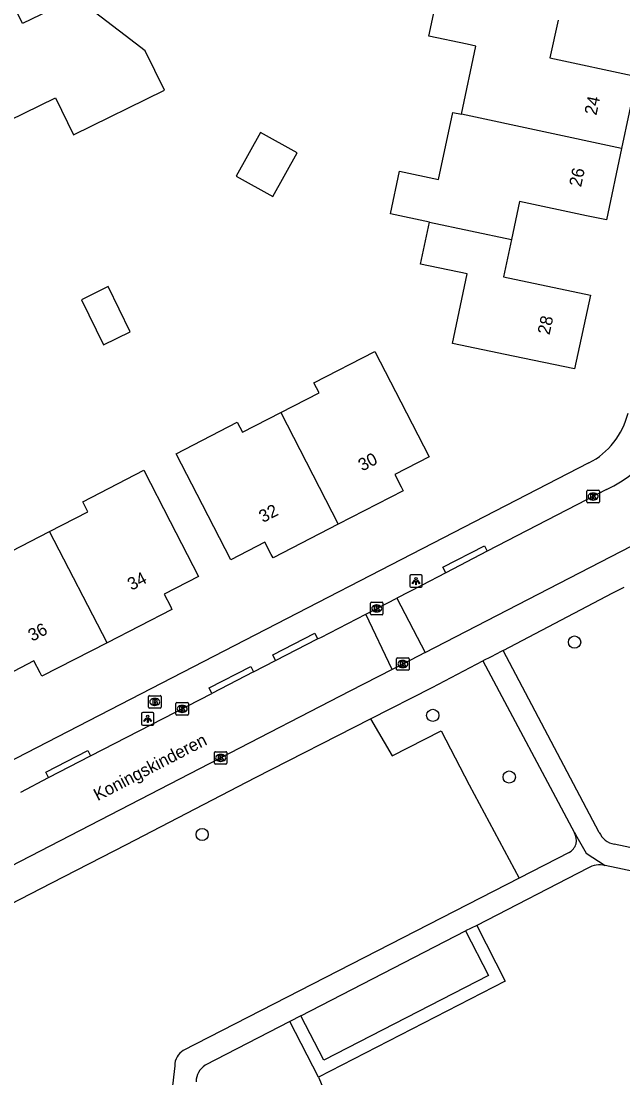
# Model space of a CAD drawing. Extents: x 160457 to 162082, y 388340 to 389736.
# Drawn here: x 161602.2 to 161650.4, y 388400.1 to 388484.7 of the extents above; entities that cross this region are included whole.
import ezdxf

# ---------------------------------------------------------------- set-up
doc = ezdxf.new("R2010")
doc.units = 0
for name, color, linetype in [('IMGEO_Boom', 7, 'Continuous'), ('IMGEO_Brandkraan', 7, 'Continuous'), ('IMGEO_Groenvoorziening', 7, 'Continuous'), ('IMGEO_Kolk', 7, 'Continuous'), ('IMGEO_Lichtpunt', 7, 'Continuous'), ('IMGEO_Openbare_ruimte_label', 7, 'Continuous'), ('IMGEO_Pand', 7, 'Continuous'), ('IMGEO_Pand_nummerreeks', 7, 'Continuous'), ('IMGEO_Rijbaan_lokaal_open', 7, 'Continuous'), ('IMGEO_Voetpad_halfverhard', 7, 'Continuous'), ('IMGEO_Voetpad_open', 7, 'Continuous')]:
    doc.layers.add(name, color=color, linetype=linetype)

msp = doc.modelspace()

# ---------------------------------------------------------------- linework, layer by layer
at = {"layer": 'IMGEO_Boom'}
for centre in [(161646.533, 388434.954), (161635.176, 388429.09), (161641.305, 388424.155), (161616.723, 388419.551)]:
    msp.add_circle(centre, 0.489, dxfattribs=at)
at = {"layer": 'IMGEO_Brandkraan'}
for p, q in [((161612.422, 388429.74), (161612.422, 388430.592)), ((161612.497, 388430.666), (161613.349, 388430.666)), ((161612.91, 388430.446), (161612.935, 388430.446)), ((161613.423, 388430.592), (161613.423, 388429.74)), ((161613.349, 388429.666), (161612.497, 388429.666)), ((161612.933, 388429.886), (161612.908, 388429.886))]:
    msp.add_line(p, q, dxfattribs=at)
for points in [[(161612.422, 388429.74), (161612.422, 388430.592)], [(161612.497, 388430.666), (161613.349, 388430.666)], [(161612.77, 388430.366), (161612.77, 388429.966), (161612.983, 388429.966)], [(161613.001, 388430.366), (161612.77, 388430.366)], [(161612.949, 388430.285), (161612.895, 388430.285), (161612.895, 388430.209)], [(161612.895, 388430.209), (161612.948, 388430.209)], [(161613.423, 388430.592), (161613.423, 388429.74)], [(161613.349, 388429.666), (161612.497, 388429.666)], [(161612.957, 388430.133), (161612.895, 388430.133), (161612.895, 388430.052)], [(161612.895, 388430.052), (161612.957, 388430.052)]]:
    msp.add_lwpolyline(points, dxfattribs=at)
for centre, radius, start, end in [((161612.499, 388430.59), 0.0765, 91.55205, 178.44795), ((161612.499, 388430.59), 0.0765, 91.55205, 178.44795), ((161612.95, 388430.247), 0.0379, 267.82845, 90.93552), ((161613.005, 388430.221), 0.145, 59.4692, 91.53667), ((161613.03, 388430.268), 0.0922, 285.51372, 58.15012), ((161613.035, 388430.076), 0.105, 301.31148, 78.98903), ((161613.347, 388430.59), 0.0765, 1.55205, 88.44795), ((161613.347, 388430.59), 0.0765, 1.55205, 88.44795), ((161612.499, 388429.742), 0.0765, 181.55205, 268.44795), ((161612.499, 388429.742), 0.0765, 181.55205, 268.44795), ((161612.958, 388430.092), 0.0404, 269.87594, 90.50774), ((161612.989, 388430.217), 0.251, 268.66757, 293.53466), ((161613.347, 388429.742), 0.0765, 271.55205, 358.44795), ((161613.347, 388429.742), 0.0765, 271.55205, 358.44795)]:
    msp.add_arc(centre, radius, start, end, dxfattribs=at)
for centre, major_axis, ratio, start_param, end_param in [((161612.909, 388430.166), (-0.387, 0.002), 0.722429, 4.712389, 7.853982), ((161612.934, 388430.166), (-0.39, 0.002), 0.717154, 1.570796, 4.712389)]:
    msp.add_ellipse(centre, major_axis=major_axis, ratio=ratio, start_param=start_param, end_param=end_param, dxfattribs=at)
at = {"layer": 'IMGEO_Groenvoorziening'}
for points in [[(161630.192, 388428.807), (161631.921, 388425.839), (161635.854, 388427.849), (161638.1, 388423.52), (161642.101, 388416.066)], [(161626.019, 388400.139), (161628.556, 388394.154)]]:
    msp.add_lwpolyline(points, dxfattribs=at)
at = {"layer": 'IMGEO_Kolk'}
for p, q in [((161647.595, 388447.104), (161648.447, 388447.104)), ((161647.52, 388446.178), (161647.52, 388447.03)), ((161648.031, 388446.324), (161648.006, 388446.324)), ((161648.008, 388446.884), (161648.033, 388446.884)), ((161648.521, 388447.03), (161648.521, 388446.178)), ((161648.447, 388446.104), (161647.595, 388446.104)), ((161630.193, 388437.22), (161630.193, 388438.072)), ((161630.268, 388438.146), (161631.12, 388438.146)), ((161630.681, 388437.926), (161630.706, 388437.926)), ((161631.194, 388438.072), (161631.194, 388437.22)), ((161631.12, 388437.146), (161630.268, 388437.146)), ((161630.704, 388437.366), (161630.679, 388437.366)), ((161632.288, 388432.773), (161632.288, 388433.625)), ((161632.363, 388433.699), (161633.215, 388433.699)), ((161633.289, 388433.625), (161633.289, 388432.773)), ((161633.215, 388432.699), (161632.363, 388432.699)), ((161632.799, 388432.919), (161632.774, 388432.919)), ((161632.776, 388433.479), (161632.801, 388433.479)), ((161614.618, 388429.18), (161614.618, 388430.032)), ((161614.693, 388430.106), (161615.545, 388430.106)), ((161615.129, 388429.326), (161615.104, 388429.326)), ((161615.106, 388429.886), (161615.131, 388429.886)), ((161615.619, 388430.032), (161615.619, 388429.18)), ((161615.545, 388429.106), (161614.693, 388429.106)), ((161617.699, 388425.255), (161617.699, 388426.107)), ((161617.774, 388426.181), (161618.626, 388426.181)), ((161618.187, 388425.961), (161618.212, 388425.961)), ((161618.7, 388426.107), (161618.7, 388425.255)), ((161618.626, 388425.181), (161617.774, 388425.181)), ((161618.21, 388425.401), (161618.185, 388425.401))]:
    msp.add_line(p, q, dxfattribs=at)
for points in [[(161647.595, 388447.104), (161648.447, 388447.104)], [(161647.52, 388446.178), (161647.52, 388447.03)], [(161647.841, 388446.804), (161647.964, 388446.804), (161647.964, 388446.653), (161648.094, 388446.804), (161648.258, 388446.804), (161648.112, 388446.653), (161648.265, 388446.404), (161648.113, 388446.404), (161648.028, 388446.568), (161647.964, 388446.501), (161647.964, 388446.404), (161647.841, 388446.404), (161647.841, 388446.804)], [(161648.521, 388447.03), (161648.521, 388446.178)], [(161648.447, 388446.104), (161647.595, 388446.104)], [(161630.193, 388437.22), (161630.193, 388438.072)], [(161630.268, 388438.146), (161631.12, 388438.146)], [(161630.514, 388437.846), (161630.637, 388437.846), (161630.637, 388437.695), (161630.767, 388437.846), (161630.931, 388437.846), (161630.785, 388437.695), (161630.938, 388437.446), (161630.786, 388437.446), (161630.701, 388437.61), (161630.637, 388437.543), (161630.637, 388437.446), (161630.514, 388437.446), (161630.514, 388437.846)], [(161631.194, 388438.072), (161631.194, 388437.22)], [(161631.12, 388437.146), (161630.268, 388437.146)], [(161632.288, 388432.773), (161632.288, 388433.625)], [(161632.363, 388433.699), (161633.215, 388433.699)], [(161633.289, 388433.625), (161633.289, 388432.773)], [(161633.215, 388432.699), (161632.363, 388432.699)], [(161632.609, 388433.399), (161632.732, 388433.399), (161632.732, 388433.248), (161632.862, 388433.399), (161633.026, 388433.399), (161632.88, 388433.248), (161633.033, 388432.999), (161632.881, 388432.999), (161632.796, 388433.163), (161632.732, 388433.096), (161632.732, 388432.999), (161632.609, 388432.999), (161632.609, 388433.399)], [(161614.618, 388429.18), (161614.618, 388430.032)], [(161614.693, 388430.106), (161615.545, 388430.106)], [(161614.939, 388429.806), (161615.062, 388429.806), (161615.062, 388429.655), (161615.192, 388429.806), (161615.356, 388429.806), (161615.21, 388429.655), (161615.363, 388429.406), (161615.211, 388429.406), (161615.126, 388429.57), (161615.062, 388429.503), (161615.062, 388429.406), (161614.939, 388429.406), (161614.939, 388429.806)], [(161615.619, 388430.032), (161615.619, 388429.18)], [(161615.545, 388429.106), (161614.693, 388429.106)], [(161617.699, 388425.255), (161617.699, 388426.107)], [(161617.774, 388426.181), (161618.626, 388426.181)], [(161618.7, 388426.107), (161618.7, 388425.255)], [(161618.626, 388425.181), (161617.774, 388425.181)], [(161618.02, 388425.881), (161618.143, 388425.881), (161618.143, 388425.73), (161618.273, 388425.881), (161618.437, 388425.881), (161618.291, 388425.73), (161618.444, 388425.481), (161618.292, 388425.481), (161618.207, 388425.645), (161618.143, 388425.578), (161618.143, 388425.481), (161618.02, 388425.481), (161618.02, 388425.881)]]:
    msp.add_lwpolyline(points, dxfattribs=at)
for centre, start, end in [((161647.597, 388447.028), 91.55205, 178.44795), ((161647.597, 388447.028), 91.55205, 178.44795), ((161648.445, 388447.028), 1.55205, 88.44795), ((161648.445, 388447.028), 1.55205, 88.44795), ((161647.597, 388446.18), 181.55205, 268.44795), ((161647.597, 388446.18), 181.55205, 268.44795), ((161648.445, 388446.18), 271.55205, 358.44795), ((161648.445, 388446.18), 271.55205, 358.44795), ((161630.27, 388438.07), 91.55205, 178.44795), ((161630.27, 388438.07), 91.55205, 178.44795), ((161631.118, 388438.07), 1.55205, 88.44795), ((161631.118, 388438.07), 1.55205, 88.44795), ((161630.27, 388437.222), 181.55205, 268.44795), ((161630.27, 388437.222), 181.55205, 268.44795), ((161631.118, 388437.222), 271.55205, 358.44795), ((161631.118, 388437.222), 271.55205, 358.44795), ((161632.365, 388433.623), 91.55205, 178.44795), ((161632.365, 388433.623), 91.55205, 178.44795), ((161633.213, 388433.623), 1.55205, 88.44795), ((161633.213, 388433.623), 1.55205, 88.44795), ((161632.365, 388432.775), 181.55205, 268.44795), ((161632.365, 388432.775), 181.55205, 268.44795), ((161633.213, 388432.775), 271.55205, 358.44795), ((161633.213, 388432.775), 271.55205, 358.44795), ((161614.695, 388430.03), 91.55205, 178.44795), ((161614.695, 388430.03), 91.55205, 178.44795), ((161615.543, 388430.03), 1.55205, 88.44795), ((161615.543, 388430.03), 1.55205, 88.44795), ((161614.695, 388429.182), 181.55205, 268.44795), ((161614.695, 388429.182), 181.55205, 268.44795), ((161615.543, 388429.182), 271.55205, 358.44795), ((161615.543, 388429.182), 271.55205, 358.44795), ((161617.776, 388426.105), 91.55205, 178.44795), ((161617.776, 388426.105), 91.55205, 178.44795), ((161618.624, 388426.105), 1.55205, 88.44795), ((161618.624, 388426.105), 1.55205, 88.44795), ((161617.776, 388425.257), 181.55205, 268.44795), ((161617.776, 388425.257), 181.55205, 268.44795), ((161618.624, 388425.257), 271.55205, 358.44795), ((161618.624, 388425.257), 271.55205, 358.44795)]:
    msp.add_arc(centre, 0.0765, start, end, dxfattribs=at)
for centre, major_axis, ratio, start_param, end_param in [((161648.007, 388446.604), (-0.387, 0.002), 0.722429, 4.712389, 7.853982), ((161648.032, 388446.604), (-0.39, 0.002), 0.717154, 1.570796, 4.712389), ((161630.68, 388437.646), (-0.387, 0.002), 0.722429, 4.712389, 7.853982), ((161630.705, 388437.646), (-0.39, 0.002), 0.717154, 1.570796, 4.712389), ((161632.775, 388433.199), (-0.387, 0.002), 0.722429, 4.712389, 7.853982), ((161632.8, 388433.199), (-0.39, 0.002), 0.717154, 1.570796, 4.712389), ((161615.105, 388429.606), (-0.387, 0.002), 0.722429, 4.712389, 7.853982), ((161615.13, 388429.606), (-0.39, 0.002), 0.717154, 1.570796, 4.712389), ((161618.186, 388425.681), (-0.387, 0.002), 0.722429, 4.712389, 7.853982), ((161618.211, 388425.681), (-0.39, 0.002), 0.717154, 1.570796, 4.712389)]:
    msp.add_ellipse(centre, major_axis=major_axis, ratio=ratio, start_param=start_param, end_param=end_param, dxfattribs=at)
at = {"layer": 'IMGEO_Lichtpunt'}
for p, q in [((161634.242, 388440.334), (161633.434, 388440.334)), ((161634.242, 388440.334), (161633.434, 388440.334)), ((161633.34, 388440.239), (161633.34, 388439.432)), ((161633.34, 388440.239), (161633.34, 388439.432)), ((161634.336, 388439.432), (161634.336, 388440.239)), ((161634.336, 388439.432), (161634.336, 388440.239)), ((161633.434, 388439.338), (161634.242, 388439.338)), ((161633.434, 388439.338), (161634.242, 388439.338)), ((161612.765, 388429.308), (161611.957, 388429.308)), ((161612.765, 388429.308), (161611.957, 388429.308)), ((161611.863, 388429.213), (161611.863, 388428.406)), ((161611.863, 388429.213), (161611.863, 388428.406)), ((161612.859, 388428.406), (161612.859, 388429.213)), ((161612.859, 388428.406), (161612.859, 388429.213)), ((161611.957, 388428.312), (161612.765, 388428.312)), ((161611.957, 388428.312), (161612.765, 388428.312))]:
    msp.add_line(p, q, dxfattribs=at)
for points in [[(161633.714, 388439.903), (161633.753, 388439.875), (161633.565, 388439.613), (161633.527, 388439.64), (161633.714, 388439.903)], [(161633.816, 388439.855), (161633.863, 388439.855), (161633.863, 388439.533), (161633.816, 388439.533), (161633.816, 388439.855)], [(161633.926, 388439.875), (161633.964, 388439.902), (161634.151, 388439.64), (161634.112, 388439.612), (161633.926, 388439.875)], [(161612.237, 388428.877), (161612.276, 388428.849), (161612.088, 388428.587), (161612.05, 388428.614), (161612.237, 388428.877)], [(161612.339, 388428.829), (161612.386, 388428.829), (161612.386, 388428.507), (161612.339, 388428.507), (161612.339, 388428.829)], [(161612.449, 388428.849), (161612.487, 388428.876), (161612.674, 388428.614), (161612.635, 388428.586), (161612.449, 388428.849)]]:
    msp.add_lwpolyline(points, dxfattribs=at)
for centre in [(161633.839, 388440.037), (161612.362, 388429.011)]:
    msp.add_circle(centre, 0.0994, dxfattribs=at)
for centre, start, end in [((161633.434, 388440.239), 90, 180), ((161633.434, 388440.239), 90, 180), ((161634.242, 388440.239), 0, 90), ((161634.242, 388440.239), 0, 90), ((161633.434, 388439.432), 180, 270), ((161633.434, 388439.432), 180, 270), ((161634.242, 388439.432), 270, 0), ((161634.242, 388439.432), 270, 360), ((161611.957, 388429.213), 90, 180), ((161611.957, 388429.213), 90, 180), ((161612.765, 388429.213), 0, 90), ((161612.765, 388429.213), 0, 90), ((161611.957, 388428.406), 180, 270), ((161611.957, 388428.406), 180, 270), ((161612.765, 388428.406), 270, 0), ((161612.765, 388428.406), 270, 360)]:
    msp.add_arc(centre, 0.0946, start, end, dxfattribs=at)
at = {"layer": 'IMGEO_Pand'}
for points in [[(161599.974, 388476.081), (161604.967, 388478.526), (161606.419, 388475.561), (161613.696, 388479.125), (161612.156, 388482.269), (161610.56, 388483.5), (161606.6, 388486.552), (161602.326, 388484.466), (161600.785, 388487.622), (161595.532, 388485.047)], [(161637.478, 388477.206), (161638.638, 388482.65), (161637.942, 388482.798), (161634.856, 388483.455), (161635.547, 388486.702)], [(161645.211, 388484.739), (161644.564, 388481.721), (161651.527, 388480.228), (161650.298, 388474.463)], [(161634.909, 388468.557), (161631.797, 388469.219), (161632.528, 388472.652), (161635.64, 388471.989), (161636.782, 388477.354), (161637.478, 388477.206)], [(161650.298, 388474.463), (161637.478, 388477.206)], [(161619.437, 388472.246), (161622.37, 388470.609), (161624.32, 388474.104), (161621.386, 388475.741), (161619.437, 388472.246)], [(161650.298, 388474.463), (161649.079, 388468.746), (161647.494, 388469.08), (161642.117, 388470.215), (161641.476, 388467.175)], [(161641.476, 388467.175), (161640.844, 388464.181), (161647.806, 388462.712), (161646.515, 388456.813), (161641.622, 388457.84), (161636.763, 388458.86), (161637.93, 388464.418), (161634.195, 388465.202), (161634.909, 388468.557)], [(161634.909, 388468.557), (161641.476, 388467.175)], [(161610.96, 388459.793), (161609.191, 388463.404), (161607.058, 388462.36), (161608.827, 388458.749), (161610.96, 388459.793)], [(161623.005, 388453.329), (161626.073, 388454.907), (161625.661, 388455.707), (161630.552, 388458.223), (161632.635, 388454.174), (161634.895, 388449.781), (161632.142, 388448.365), (161632.645, 388447.387), (161632.809, 388447.068), (161627.609, 388444.392)], [(161627.609, 388444.392), (161622.393, 388441.707), (161622.25, 388441.975), (161621.747, 388442.953), (161619.007, 388441.543), (161616.745, 388445.935), (161614.634, 388450.035), (161619.525, 388452.551), (161619.937, 388451.751), (161623.005, 388453.329)], [(161623.005, 388453.329), (161627.609, 388444.392)], [(161604.509, 388443.814), (161607.576, 388445.392), (161607.165, 388446.193), (161612.056, 388448.709), (161614.162, 388444.606), (161616.419, 388440.212), (161613.673, 388438.803), (161614.175, 388437.824), (161614.303, 388437.564), (161609.101, 388434.901)], [(161609.101, 388434.901), (161603.895, 388432.235), (161603.758, 388432.489), (161603.253, 388433.466), (161600.511, 388432.05), (161598.245, 388436.44), (161596.138, 388440.521), (161601.029, 388443.037), (161601.441, 388442.236), (161604.509, 388443.814)], [(161609.101, 388434.901), (161604.509, 388443.814)]]:
    msp.add_lwpolyline(points, dxfattribs=at)
at = {"layer": 'IMGEO_Rijbaan_lokaal_open'}
for points in [[(161649.094, 388447.158), (161639.545, 388442.22)], [(161634.575, 388434.124), (161651.055, 388442.639), (161654.781, 388444.587)], [(161639.545, 388442.22), (161636.226, 388440.509)], [(161636.226, 388440.509), (161634.277, 388439.491), (161632.31, 388438.482)], [(161629.809, 388437.182), (161630.695, 388437.645), (161632.31, 388438.482)], [(161632.31, 388438.482), (161634.575, 388434.124)], [(161625.965, 388435.216), (161626.224, 388435.326), (161629.809, 388437.182)], [(161631.927, 388432.766), (161629.809, 388437.182)], [(161622.601, 388433.483), (161625.965, 388435.216)], [(161634.575, 388434.124), (161632.788, 388433.2), (161631.927, 388432.766)], [(161631.927, 388432.766), (161628.537, 388431.019), (161618.106, 388425.634), (161598.91, 388415.748), (161584.331, 388408.215), (161579.18, 388405.575)], [(161620.841, 388432.564), (161622.601, 388433.483)], [(161620.841, 388432.564), (161617.5, 388430.836)], [(161607.781, 388425.842), (161617.5, 388430.836)], [(161604.428, 388424.106), (161607.781, 388425.842)], [(161602.196, 388422.934), (161604.428, 388424.106)]]:
    msp.add_lwpolyline(points, dxfattribs=at)
msp.add_arc((161643.743, 388458.162), 12.236, 295.93416, 343.785, dxfattribs=at)
at = {"layer": 'IMGEO_Voetpad_halfverhard'}
for points in [[(161648.508, 388419.723), (161640.814, 388434.292)], [(161639.194, 388433.446), (161646.521, 388419.69)], [(161646.521, 388419.69), (161646.61, 388419.565), (161647.459, 388418.065), (161648.976, 388417.073)], [(161680.426, 388412.28), (161649.702, 388418.783)], [(161646.106, 388418.122), (161642.101, 388416.066)], [(161647.593, 388416.857), (161638.7, 388412.271)], [(161678.247, 388410.878), (161648.976, 388417.073)], [(161642.101, 388416.066), (161615.209, 388402.275)], [(161624.617, 388405.049), (161637.81, 388411.831)], [(161637.81, 388411.831), (161639.641, 388408.276), (161626.455, 388401.48), (161624.617, 388405.049)], [(161638.7, 388412.271), (161640.986, 388407.828), (161626.019, 388400.139)], [(161638.7, 388412.271), (161637.81, 388411.831)], [(161624.617, 388405.049), (161623.734, 388404.583)], [(161623.734, 388404.583), (161616.949, 388401.094)], [(161626.019, 388400.139), (161623.734, 388404.583)], [(161614.526, 388401.047), (161613.619, 388393.27)]]:
    msp.add_lwpolyline(points, dxfattribs=at)
for centre, radius, start, end in [((161645.565, 388419.104), 1.121, 298.83387, 31.51718), ((161649.982, 388420.366), 1.608, 203.58771, 259.98771), ((161648.559, 388415.206), 1.913, 77.42154, 120.3322), ((161615.947, 388401.06), 1.422, 121.29804, 180.5373), ((161617.919, 388399.71), 1.69, 125.02128, 177.93394)]:
    msp.add_arc(centre, radius, start, end, dxfattribs=at)
at = {"layer": 'IMGEO_Voetpad_open'}
for points in [[(161647.684, 388449.299), (161569.248, 388408.86), (161558.809, 388403.471)], [(161636.226, 388440.509), (161635.997, 388440.953), (161639.316, 388442.664), (161639.545, 388442.22)], [(161640.814, 388434.292), (161649.607, 388438.887), (161650.502, 388439.355)], [(161622.601, 388433.483), (161622.373, 388433.927), (161625.737, 388435.66), (161625.965, 388435.216)], [(161640.814, 388434.292), (161640.652, 388434.207), (161639.848, 388433.787), (161639.194, 388433.446)], [(161617.5, 388430.836), (161617.271, 388431.28), (161620.612, 388433.008), (161620.841, 388432.564)], [(161630.192, 388428.807), (161635.123, 388431.318), (161639.194, 388433.446)], [(161586.526, 388406.321), (161590.543, 388408.393), (161604.685, 388415.682), (161610.667, 388418.758), (161620.982, 388424.116), (161630.192, 388428.807)], [(161604.428, 388424.106), (161604.199, 388424.55), (161607.552, 388426.286), (161607.781, 388425.842)]]:
    msp.add_lwpolyline(points, dxfattribs=at)
msp.add_arc((161644.882, 388454.721), 6.103, 297.32896, 346.32734, dxfattribs=at)

# ---------------------------------------------------------------- texts
at = {"layer": 'IMGEO_Openbare_ruimte_label'}
msp.add_text('Koningskinderen', height=1, rotation=27.33408, dxfattribs=at).set_placement((161608.351, 388422.213))
at = {"layer": 'IMGEO_Pand_nummerreeks'}
for s, rotation, p in [('24', 77.96455, (161648.278, 388477.075)), ('26', 77.96455, (161647.054, 388471.334)), ('28', 77.65541, (161644.523, 388459.496)), ('30', 27.40457, (161629.534, 388448.602)), ('32', 27.40457, (161621.585, 388444.48)), ('34', 27.1582, (161611.059, 388439.058)), ('36', 27.1582, (161603.106, 388434.978))]:
    msp.add_text(s, height=1, rotation=rotation, dxfattribs=at).set_placement(p)

doc.saveas('drawing.dxf')
